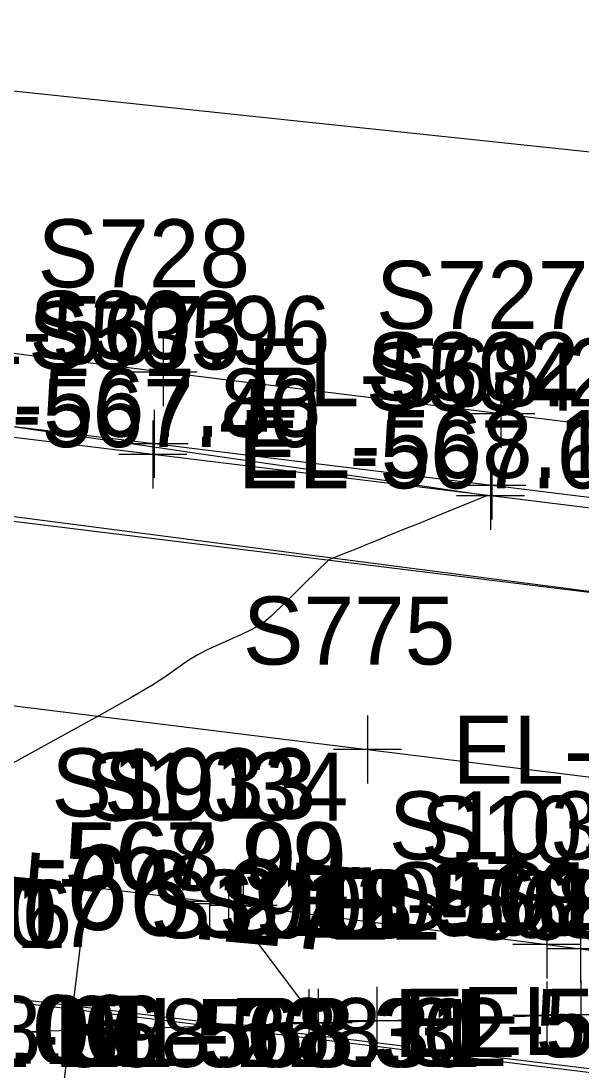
# Model space of a CAD drawing. Extents: x 1724534 to 1727318, y 657156 to 660047.
# Drawn here: x 1725658.4 to 1725691.4, y 658591.4 to 658653.2 of the extents above; entities that cross this region are included whole.
import ezdxf

# ---------------------------------------------------------------- set-up
doc = ezdxf.new("R2010")
doc.units = 0
for name, color, linetype in [('SURVEY - CENTERLINE - Preliminary', 7, 'Continuous'), ('SURVEY - CENTERLINE - Preliminary Curve Text', 7, 'Continuous'), ('SURVEY - CENTERLINE - Preliminary Text', 7, 'Continuous'), ('SURVEY - CONTOURS - Intermediate with optional Text', 7, 'Continuous'), ('SURVEY - DRAINAGE - Area Shapes', 7, 'Continuous'), ('SURVEY - DTM - Breaklines', 7, 'Continuous'), ('SURVEY - DTM - Breaklines - Points - Elevations', 7, 'Continuous'), ('SURVEY - DTM - Breaklines - Points - Locators', 7, 'Continuous'), ('SURVEY - DTM - Breaklines - Points - Numbers', 7, 'Continuous'), ('SURVEY - ROADSIDE BARRIERS - Points - Elevations', 7, 'Continuous'), ('SURVEY - ROADSIDE BARRIERS - Points - Locators', 7, 'Continuous'), ('SURVEY - ROADSIDE BARRIERS - Points - Numbers', 7, 'Continuous'), ('SURVEY - ROADSIDE BARRIERS with Text', 7, 'Continuous'), ('SURVEY - TRAFFIC CONTROL - Pavement Marking - Points - Elevations', 7, 'Continuous'), ('SURVEY - TRAFFIC CONTROL - Pavement Marking - Points - Locators', 7, 'Continuous'), ('SURVEY - TRAFFIC CONTROL - Pavement Marking - Points - Numbers', 7, 'Continuous'), ('SURVEY - TRAFFIC CONTROL - Pavement Marking with Text', 7, 'Continuous'), ('SURVEY - TRANSPORTATION - Features', 7, 'Continuous'), ('SURVEY - TRANSPORTATION - Features - Points - Elevations', 7, 'Continuous'), ('SURVEY - TRANSPORTATION - Features - Points - Locators', 7, 'Continuous'), ('SURVEY - TRANSPORTATION - Features - Points - Numbers', 7, 'Continuous'), ('SURVEY - TRANSPORTATION - Roads', 7, 'Continuous'), ('SURVEY - UTILITIES - Overhead Wire Crossings', 7, 'Continuous'), ('SURVEY - UTILITIES - Water with Text', 7, 'Continuous')]:
    doc.layers.add(name, color=color, linetype=linetype)

msp = doc.modelspace()

# ---------------------------------------------------------------- linework, layer by layer
at = {"layer": 'SURVEY - CENTERLINE - Preliminary'}
msp.add_line((1725165.112, 658655.739), (1725772.853, 658581.708), dxfattribs=at)
msp.add_line((1725165.112, 658655.739), (1725772.853, 658581.708), dxfattribs=at)
at = {"layer": 'SURVEY - CENTERLINE - Preliminary Text'}
for q in [(1725662.048, 658600.243), (1725660.839, 658590.316)]:
    msp.add_line((1725661.443, 658595.279), q, dxfattribs=at)
at = {"layer": 'SURVEY - CONTOURS - Intermediate with optional Text'}
msp.add_lwpolyline([(1725658.029, 658629.311), (1725661.289, 658628.844), (1725666.473, 658628.102), (1725668.844, 658627.758), (1725671.966, 658627.305), (1725673.469, 658627.086), (1725678.79, 658626.311), (1725681.312, 658625.944), (1725685.801, 658625.288), (1725683.104, 658624.179), (1725682.544, 658623.949), (1725682.019, 658623.735), (1725681.529, 658623.535), (1725681.074, 658623.351), (1725679.91, 658622.879), (1725679.507, 658622.716), (1725679.172, 658622.58), (1725678.906, 658622.472), (1725678.707, 658622.391), (1725678.269, 658622.212), (1725678.098, 658622.142), (1725677.913, 658622.067), (1725677.714, 658621.986), (1725677.501, 658621.901), (1725676.474, 658621.488), (1725675.052, 658620.099), (1725674.75, 658619.803), (1725674.451, 658619.512), (1725674.157, 658619.224), (1725673.866, 658618.941), (1725673.098, 658618.19), (1725672.774, 658617.912), (1725672.379, 658617.641), (1725671.913, 658617.376), (1725671.376, 658617.118), (1725669.849, 658616.44), (1725669.296, 658616.18), (1725668.783, 658615.911), (1725668.311, 658615.631), (1725667.878, 658615.341), (1725666.777, 658614.553), (1725666.077, 658614.109), (1725664.802, 658613.366), (1725662.952, 658612.324), (1725660.527, 658610.984), (1725653.295, 658607.013)], dxfattribs=at)
at = {"layer": 'SURVEY - DRAINAGE - Area Shapes'}
msp.add_lwpolyline([(1725876.527, 658537.521), (1725880.453, 658568.253), (1725462.782, 658619.36), (1725459.014, 658588.567)], close=True, dxfattribs=at)
at = {"layer": 'SURVEY - DTM - Breaklines'}
msp.add_lwpolyline([(1725705.909, 658623.419), (1725686.061, 658625.875), (1725666.211, 658628.311), (1725646.36, 658630.738), (1725626.509, 658633.173), (1725606.661, 658635.629), (1725586.81, 658638.059), (1725566.963, 658640.515), (1725547.112, 658642.948), (1725527.269, 658645.443), (1725524.135, 658645.829), (1725518.841, 658646.484), (1725514.591, 658647.024), (1725494.727, 658649.363)], dxfattribs=at)
at = {"layer": 'SURVEY - DTM - Breaklines - Points - Locators'}
for p, q in [((1725666.211, 658630.311), (1725666.211, 658626.311)), ((1725668.211, 658628.311), (1725664.211, 658628.311)), ((1725686.061, 658627.875), (1725686.061, 658623.875)), ((1725688.061, 658625.875), (1725684.061, 658625.875))]:
    msp.add_line(p, q, dxfattribs=at)
at = {"layer": 'SURVEY - ROADSIDE BARRIERS - Points - Locators'}
for p, q in [((1725666.736, 658634.525), (1725666.736, 658630.525)), ((1725668.736, 658632.525), (1725664.736, 658632.525)), ((1725686.585, 658632.082), (1725686.585, 658628.082)), ((1725688.585, 658630.082), (1725684.585, 658630.082))]:
    msp.add_line(p, q, dxfattribs=at)
at = {"layer": 'SURVEY - ROADSIDE BARRIERS with Text'}
msp.add_lwpolyline([(1725749.441, 658623.208), (1725747.683, 658622.944), (1725746.171, 658622.954), (1725726.297, 658625.19), (1725706.432, 658627.625), (1725686.585, 658630.082), (1725666.736, 658632.525), (1725646.891, 658635.007), (1725627.042, 658637.458), (1725607.192, 658639.897), (1725587.342, 658642.328), (1725567.496, 658644.799), (1725547.649, 658647.261), (1725530.293, 658649.414), (1725527.821, 658649.879), (1725526.283, 658650.157), (1725524.746, 658650.804)], dxfattribs=at)
at = {"layer": 'SURVEY - TRAFFIC CONTROL - Pavement Marking - Points - Locators'}
for p, q in [((1725678.757, 658612.338), (1725678.757, 658608.338)), ((1725680.757, 658610.338), (1725676.757, 658610.338)), ((1725669.455, 658603.405), (1725669.455, 658599.405)), ((1725670.578, 658603.268), (1725670.578, 658599.268)), ((1725671.44, 658603.158), (1725671.44, 658599.158)), ((1725671.455, 658601.405), (1725667.455, 658601.405)), ((1725672.578, 658601.268), (1725668.578, 658601.268)), ((1725673.44, 658601.158), (1725669.44, 658601.158)), ((1725689.294, 658600.874), (1725689.294, 658596.874)), ((1725691.276, 658600.614), (1725691.276, 658596.614)), ((1725691.294, 658598.874), (1725687.294, 658598.874)), ((1725693.276, 658598.614), (1725689.276, 658598.614)), ((1725689.303, 658596.7), (1725689.303, 658592.7)), ((1725691.302, 658596.733), (1725691.302, 658592.733)), ((1725675.31, 658596.248), (1725675.31, 658592.248)), ((1725675.86, 658596.264), (1725675.86, 658592.264)), ((1725679.309, 658596.376), (1725679.309, 658592.376)), ((1725693.302, 658594.733), (1725689.302, 658594.733)), ((1725677.31, 658594.248), (1725673.31, 658594.248)), ((1725677.86, 658594.264), (1725673.86, 658594.264)), ((1725681.309, 658594.376), (1725677.309, 658594.376)), ((1725691.303, 658594.7), (1725687.303, 658594.7)), ((1725659.318, 658593.716), (1725655.318, 658593.716))]:
    msp.add_line(p, q, dxfattribs=at)
at = {"layer": 'SURVEY - TRAFFIC CONTROL - Pavement Marking with Text'}
msp.add_line((1725675.86, 658594.264), (1725670.578, 658601.268), dxfattribs=at)
for points in [[(1725469.93, 658636.195), (1725476.311, 658635.371), (1725478.295, 658635.122), (1725516.011, 658630.481), (1725599.369, 658620.164), (1725678.757, 658610.338), (1725738.298, 658602.97), (1725780.716, 658597.719), (1725790.639, 658596.491), (1725852.127, 658588.674), (1725871.961, 658586.151), (1725916.153, 658580.463)], [(1725468.212, 658625.755), (1725492.04, 658622.916), (1725507.922, 658620.974), (1725509.907, 658620.729), (1725518.112, 658619.698), (1725526.503, 658618.673), (1725528.488, 658618.433), (1725546.361, 658616.3), (1725564.239, 658614.208), (1725566.225, 658613.974), (1725586.079, 658611.571), (1725588.065, 658611.334), (1725605.938, 658609.224), (1725607.924, 658608.987), (1725627.777, 658606.581), (1725647.618, 658604.066), (1725669.455, 658601.405), (1725671.44, 658601.158), (1725689.294, 658598.874), (1725691.276, 658598.614), (1725717.028, 658595.036)], [(1725575.665, 658600.169), (1725605.461, 658596.698), (1725615.394, 658595.54), (1725617.384, 658595.351), (1725625.349, 658594.614), (1725627.34, 658594.438), (1725635.322, 658593.894), (1725637.32, 658593.84), (1725647.319, 658593.669), (1725655.319, 658593.669), (1725657.318, 658593.716), (1725675.31, 658594.248), (1725679.309, 658594.376), (1725689.303, 658594.7), (1725691.302, 658594.733), (1725701.302, 658594.79)]]:
    msp.add_lwpolyline(points, dxfattribs=at)
at = {"layer": 'SURVEY - TRANSPORTATION - Features'}
msp.add_lwpolyline([(1725705.833, 658622.809), (1725685.985, 658625.265), (1725666.135, 658627.701), (1725646.284, 658630.128), (1725626.437, 658632.6), (1725606.591, 658635.062), (1725586.74, 658637.492), (1725566.892, 658639.948), (1725547.041, 658642.377), (1725527.198, 658644.872), (1725524.064, 658645.259), (1725518.771, 658645.921), (1725514.521, 658646.46), (1725514.017, 658646.52), (1725494.657, 658648.8)], dxfattribs=at)
at = {"layer": 'SURVEY - TRANSPORTATION - Features - Points - Locators'}
for p, q in [((1725666.135, 658629.701), (1725666.135, 658625.701)), ((1725668.135, 658627.701), (1725664.135, 658627.701)), ((1725685.985, 658627.265), (1725685.985, 658623.265)), ((1725687.985, 658625.265), (1725683.985, 658625.265))]:
    msp.add_line(p, q, dxfattribs=at)
at = {"layer": 'SURVEY - TRANSPORTATION - Roads'}
msp.add_lwpolyline([(1725441.999, 658659.071), (1725442.629, 658657.222), (1725443.89, 658655.746), (1725445.358, 658654.48), (1725447.02, 658653.497), (1725448.78, 658652.718), (1725450.648, 658652.256), (1725452.594, 658651.901), (1725461.169, 658650.892), (1725463.574, 658650.521), (1725465.046, 658650.361), (1725467.051, 658650.081), (1725466.722, 658647.227), (1725469.637, 658646.813), (1725471.59, 658646.537), (1725485.496, 658644.923), (1725487.482, 658644.688), (1725514.544, 658641.453), (1725603.861, 658630.44), (1725726.921, 658615.268)], dxfattribs=at)
at = {"layer": 'SURVEY - UTILITIES - Overhead Wire Crossings'}
msp.add_line((1725320.87, 658684.66), (1725845.289, 658629.305), dxfattribs=at)
at = {"layer": 'SURVEY - UTILITIES - Water with Text'}
msp.add_lwpolyline([(1725847.724, 658579.712), (1725846.548, 658599.52), (1725380.522, 658660.104)], dxfattribs=at)

# ---------------------------------------------------------------- texts
at = {"layer": 'SURVEY - CENTERLINE - Preliminary Curve Text'}
msp.add_text('POT 21+66.27', height=5, rotation=354.8289, dxfattribs=at).set_placement((1725633.991, 658602.344))
at = {"layer": 'SURVEY - DTM - Breaklines - Points - Elevations'}
for s, p in [('EL-567.83', (1725651.36, 658628.738)), ('EL-568.12', (1725671.211, 658626.311))]:
    msp.add_text(s, height=4, dxfattribs=at).set_placement(p)
at = {"layer": 'SURVEY - DTM - Breaklines - Points - Numbers'}
for s, p in [('S303', (1725658.875, 658633.311)), ('S302', (1725678.725, 658630.875))]:
    msp.add_text(s, height=4, dxfattribs=at).set_placement(p)
at = {"layer": 'SURVEY - ROADSIDE BARRIERS - Points - Elevations'}
for s, p in [('EL-567.96', (1725651.891, 658633.007)), ('EL-568.23', (1725671.736, 658630.525))]:
    msp.add_text(s, height=4, dxfattribs=at).set_placement(p)
at = {"layer": 'SURVEY - ROADSIDE BARRIERS - Points - Numbers'}
for s, p in [('S728', (1725659.353, 658637.525)), ('S727', (1725679.249, 658635.082))]:
    msp.add_text(s, height=4, dxfattribs=at).set_placement(p)
at = {"layer": 'SURVEY - TRAFFIC CONTROL - Pavement Marking - Points - Elevations'}
for s, p in [('EL-568.20', (1725683.757, 658608.338)), ('EL-567.99', (1725652.618, 658602.066)), ('EL-568.00', (1725652.796, 658602.043)), ('EL-568.29', (1725674.455, 658599.405)), ('EL-568.31', (1725675.578, 658599.268)), ('EL-568.32', (1725676.44, 658599.158)), ('EL-568.51', (1725680.31, 658592.248)), ('EL-568.51', (1725680.86, 658592.264)), ('EL-568.55', (1725684.309, 658592.376)), ('EL-568.06', (1725640.322, 658591.894)), ('EL-568.07', (1725640.712, 658591.867)), ('EL-568.09', (1725642.32, 658591.84)), ('EL-568.22', (1725652.319, 658591.669)), ('EL-568.30', (1725660.319, 658591.669)), ('EL-568.31', (1725660.72, 658591.669)), ('EL-568.32', (1725662.318, 658591.716))]:
    msp.add_text(s, height=4, dxfattribs=at).set_placement(p)
at = {"layer": 'SURVEY - TRAFFIC CONTROL - Pavement Marking - Points - Numbers'}
for s, p in [('S775', (1725671.421, 658615.338)), ('S1033', (1725660.167, 658606.405)), ('S1034', (1725662.152, 658606.158)), ('S913', (1725663.242, 658606.268)), ('S1035', (1725680.006, 658603.874)), ('S1036', (1725681.878, 658603.614)), ('S1009', (1725670.006, 658599.376)), ('S1010', (1725679.842, 658599.7)), ('S1011', (1725682.172, 658599.733)), ('S1007', (1725648.03, 658598.716)), ('S1008', (1725665.975, 658599.248)), ('S912', (1725668.524, 658599.264)), ('S1006', (1725645.921, 658598.669)), ('S911', (1725648.542, 658598.669))]:
    msp.add_text(s, height=4, dxfattribs=at).set_placement(p)
at = {"layer": 'SURVEY - TRANSPORTATION - Features - Points - Elevations'}
for s, p in [('EL-567.40', (1725651.284, 658628.128)), ('EL-567.68', (1725671.135, 658625.701))]:
    msp.add_text(s, height=4, dxfattribs=at).set_placement(p)
at = {"layer": 'SURVEY - TRANSPORTATION - Features - Points - Numbers'}
for s, p in [('S535', (1725658.799, 658632.701)), ('S534', (1725678.649, 658630.265))]:
    msp.add_text(s, height=4, dxfattribs=at).set_placement(p)

doc.saveas('drawing.dxf')
